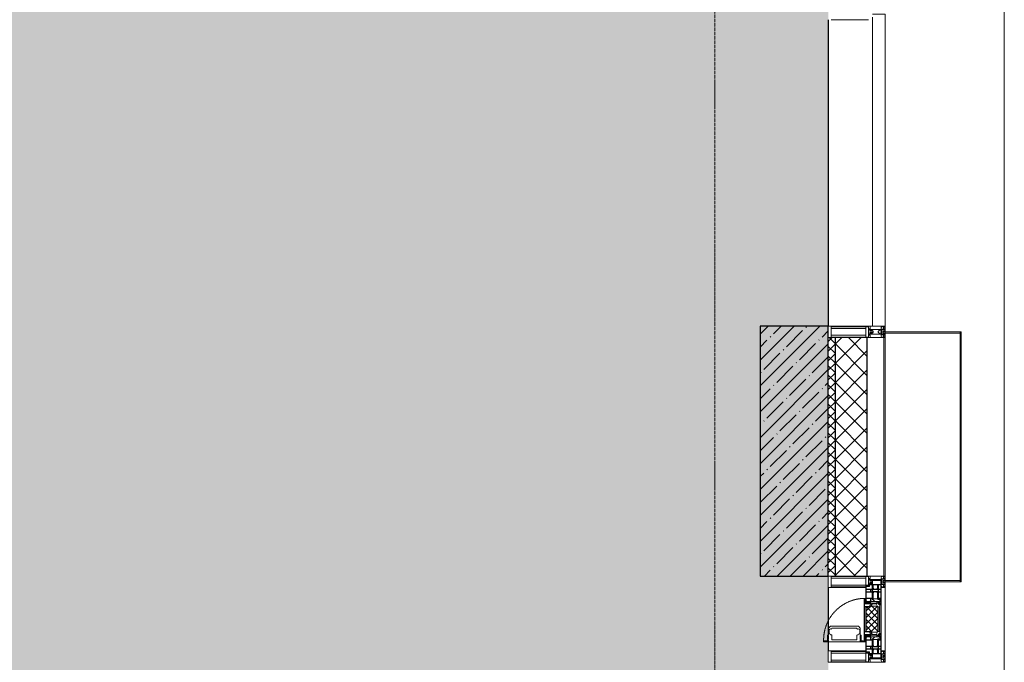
# Model space of a CAD drawing. Header units: millimetres. Extents: x -551130 to 178656, y -69521 to 202936.
# Tile 276 of 402: x -158363 to -154028, y 159139 to 161969. Entities that reach past the tile are written whole.
import ezdxf

# ---------------------------------------------------------------- set-up
doc = ezdxf.new("R2010")
doc.units = ezdxf.units.MM
doc.linetypes.add('-D1-02х01', pattern=[3, 2, -1])
doc.linetypes.add('-D1d1-15x02', pattern=[19, 15, -2, 0, -2])
for name, color, linetype, lineweight in [('_0', 7, 'Continuous', 13), ('A-COLS', 7, 'Continuous', 5), ('A-DETL-GENF', 7, 'Continuous', 5), ('A-GLAZ', 7, 'Continuous', 5), ('A-GLAZ-CURT', 8, 'Continuous', 5), ('A-GLAZ-CWMG', 8, 'Continuous', 5), ('A-WALL', 7, 'Continuous', 5), ('A-WALL-FNSH', 8, 'Continuous', 5), ('I-WALL', 7, 'Continuous', 5), ('S-COLS', 7, 'Continuous', 5), ('S-GRID', 7, 'Continuous', 5), ('Ограждение', 7, 'Continuous', 5), ('Поручни', 7, 'Continuous', 5)]:
    doc.layers.add(name, color=color, linetype=linetype, lineweight=lineweight)

# ---------------------------------------------------------------- blocks, each defined once
blk = doc.blocks.new('A_PAN_Створка - 383мм-3538124-50_AS_M_L17')
at = {"layer": 'A-GLAZ-CURT'}
h = blk.add_hatch(dxfattribs=at)
h.set_pattern_fill('FP_5', color=256, style=0, pattern_type=2)
h.set_pattern_definition([(135, (1110, -37700), (-14.142136, -14.142136), []), (225, (1110, -37700), (14.142136, -14.142136), [])])
h.paths.add_polyline_path([(57.2, -60.8), (57.2, -36.4), (54.9, -34.1), (54.5, -31.8), (-54.5, -31.8), (-54.9, -34.1), (-57.2, -36.4), (-57.2, -60.8), (-54.6, -63.4), (-53.6, -82.7), (54.6, -81.8), (54.6, -63.4)])
at = {"layer": 'A-DETL-GENF'}
for p, q in [((-70, -32.1), (-61.4, -23.5)), ((-70, -62.5), (-70, -32.1)), ((-67.8, -38.3), (-65.7, -37.4)), ((-67.8, -55.7), (-67.8, -38.3)), ((-65.7, -37.4), (-60.8, -34.7)), ((61.4, -23.5), (-61.4, -23.5)), ((-60.8, -34.7), (-57.3, -35.9)), ((-55.2, -33.8), (-57.3, -35.9)), ((-54.9, -34.1), (-57.2, -36.4)), ((-57.2, -36.4), (-57.2, -60.8)), ((-55.2, -33.8), (-54.8, -31.5)), ((-54.9, -25.8), (-53.9, -24.8)), ((-54.9, -29.5), (-54.9, -25.8)), ((-53.9, -30.5), (-54.9, -29.5)), ((-54.5, -31.8), (-54.9, -34.1)), ((0, -31.5), (-54.8, -31.5)), ((54.5, -31.8), (-54.5, -31.8)), ((-53.9, -24.8), (53.9, -24.8)), ((53.9, -30.5), (-53.9, -30.5)), ((0, -31.5), (54.8, -31.5)), ((54.9, -25.8), (53.9, -24.8)), ((53.9, -30.5), (54.9, -29.5)), ((54.9, -34.1), (54.5, -31.8)), ((55.2, -33.8), (54.8, -31.5)), ((54.9, -29.5), (54.9, -25.8)), ((57.2, -36.4), (54.9, -34.1)), ((55.2, -33.8), (57.3, -35.9)), ((57.2, -60.8), (57.2, -36.4)), ((60.8, -34.7), (57.3, -35.9)), ((65.7, -37.4), (60.8, -34.7)), ((70, -32.1), (61.4, -23.5)), ((67.8, -38.3), (65.7, -37.4)), ((67.8, -55.7), (67.8, -38.3)), ((70, -62.5), (70, -32.1)), ((-73.9, -62.5), (-70, -62.5)), ((-73.9, -87.5), (-73.9, -62.5)), ((-69.4, -66.5), (-73.9, -66.5)), ((-73.9, -81.5), (-69.4, -81.5)), ((-69.4, -85.5), (-73.9, -85.5)), ((-69.4, -81.5), (-69.4, -66.5)), ((-69.4, -90.3), (-69.4, -85.5)), ((-61.7, -62.5), (-67.9, -62.5)), ((-67.9, -62.5), (-67.9, -89.3)), ((-66, -56.5), (-67.8, -55.7)), ((-66, -56.5), (-62, -59.1)), ((-62, -59.1), (-60.7, -61)), ((-61.7, -64.9), (-61.7, -62.5)), ((-60.1, -67.7), (-61.7, -64.9)), ((-60.7, -61), (-57.4, -61)), ((-56.4, -67.7), (-60.1, -67.7)), ((-57.4, -61), (-54.9, -63.5)), ((-57.2, -60.8), (-54.6, -63.4)), ((-56.4, -89.4), (-56.4, -67.7)), ((-54.9, -63.5), (-54.9, -81.9)), ((-54.9, -81.9), (-53.8, -83)), ((-54.9, -85.6), (-53.9, -84.6)), ((-54.9, -89.3), (-54.9, -85.6)), ((-54.6, -63.4), (-54.6, -81.8)), ((-54.6, -81.8), (-53.6, -82.7)), ((-53.9, -84.6), (53.9, -84.6)), ((53.8, -83), (-53.8, -83)), ((-53.6, -82.7), (53.6, -82.7)), ((53.6, -82.7), (54.6, -81.8)), ((54.9, -81.9), (53.8, -83)), ((54.9, -85.6), (53.9, -84.6)), ((54.6, -63.4), (57.2, -60.8)), ((54.6, -81.8), (54.6, -63.4)), ((57.4, -61), (54.9, -63.5)), ((54.9, -63.5), (54.9, -81.9)), ((54.9, -89.3), (54.9, -85.6)), ((56.4, -67.7), (60.1, -67.7)), ((56.4, -89.4), (56.4, -67.7)), ((60.7, -61), (57.4, -61)), ((60.1, -67.7), (61.7, -64.9)), ((62, -59.1), (60.7, -61)), ((61.7, -62.5), (67.9, -62.5)), ((61.7, -64.9), (61.7, -62.5)), ((66, -56.5), (62, -59.1)), ((66, -56.5), (67.8, -55.7)), ((67.9, -62.5), (67.9, -89.3)), ((69.4, -66.5), (73.9, -66.5)), ((69.4, -81.5), (69.4, -66.5)), ((73.9, -81.5), (69.4, -81.5)), ((69.4, -85.5), (73.9, -85.5)), ((69.4, -90.3), (69.4, -85.5)), ((73.9, -62.5), (70, -62.5)), ((73.9, -87.5), (73.9, -62.5)), ((-91.5, -87.5), (-73.9, -87.5)), ((-91.5, -92), (-91.5, -87.5)), ((-91.5, -92), (91.5, -92)), ((-83.4, -90.3), (-83.4, -87.5)), ((-83.4, -90.3), (-69.4, -90.3)), ((-67.9, -89.3), (-66.9, -90.3)), ((-66.9, -90.3), (-57.4, -90.3)), ((-57.4, -90.3), (-56.4, -89.4)), ((-53.9, -90.3), (-54.9, -89.3)), ((53.9, -90.3), (-53.9, -90.3)), ((53.9, -90.3), (54.9, -89.3)), ((57.4, -90.3), (56.4, -89.4)), ((66.9, -90.3), (57.4, -90.3)), ((67.9, -89.3), (66.9, -90.3)), ((83.4, -90.3), (69.4, -90.3)), ((91.5, -87.5), (73.9, -87.5)), ((83.4, -90.3), (83.4, -87.5)), ((91.5, -92), (91.5, -87.5))]:
    blk.add_line(p, q, dxfattribs=at)
at = {"layer": 'A-DETL-GENF', "color": 9, "true_color": 0xc8c8c8}
for p, q in [((39.7, -109), (31.1, -117.6)), ((31.1, -117.6), (31.1, -240.4)), ((41.4, -123.8), (39.1, -124.2)), ((39.1, -179), (39.1, -124.2)), ((70.1, -109), (39.7, -109)), ((41.4, -123.8), (43.5, -121.7)), ((45, -113.3), (42.3, -118.2)), ((42.3, -118.2), (43.5, -121.7)), ((45.9, -111.2), (45, -113.3)), ((63.3, -111.2), (45.9, -111.2)), ((64.1, -113), (63.3, -111.2)), ((64.1, -113), (66.7, -117)), ((66.7, -117), (68.6, -118.3)), ((68.6, -118.3), (68.6, -121.6)), ((68.6, -121.6), (71.1, -124.1)), ((70.1, -105.1), (70.1, -109)), ((95.1, -105.1), (70.1, -105.1)), ((71.1, -124.1), (89.5, -124.1)), ((74.1, -109.6), (74.1, -105.1)), ((89.1, -109.6), (74.1, -109.6)), ((89.1, -105.1), (89.1, -109.6)), ((89.5, -124.1), (90.6, -125.2)), ((90.6, -125.2), (90.6, -232.8)), ((93.1, -109.6), (93.1, -105.1)), ((97.9, -109.6), (93.1, -109.6)), ((95.1, -87.5), (95.1, -105.1)), ((99.6, -87.5), (95.1, -87.5)), ((97.9, -95.6), (95.1, -95.6)), ((97.9, -95.6), (97.9, -109.6)), ((99.6, -270.5), (99.6, -87.5)), ((39.1, -179), (39.1, -233.8)), ((39.7, -249), (31.1, -240.4)), ((41.4, -234.2), (39.1, -233.8)), ((70.1, -249), (39.7, -249)), ((41.4, -234.2), (43.5, -236.3)), ((42.3, -239.8), (43.5, -236.3)), ((45, -244.7), (42.3, -239.8)), ((45.9, -246.8), (45, -244.7)), ((63.3, -246.8), (45.9, -246.8)), ((64.1, -245), (63.3, -246.8)), ((64.1, -245), (66.7, -241)), ((66.7, -241), (68.6, -239.7)), ((68.6, -236.4), (71.1, -233.9)), ((68.6, -239.7), (68.6, -236.4)), ((70.1, -252.9), (70.1, -249)), ((95.1, -252.9), (70.1, -252.9)), ((71.1, -233.9), (89.5, -233.9)), ((74.1, -248.4), (74.1, -252.9)), ((89.1, -248.4), (74.1, -248.4)), ((89.1, -252.9), (89.1, -248.4)), ((89.5, -233.9), (90.6, -232.8)), ((93.1, -248.4), (93.1, -252.9)), ((97.9, -248.4), (93.1, -248.4)), ((95.1, -270.5), (95.1, -252.9)), ((97.9, -262.4), (97.9, -248.4)), ((97.9, -262.4), (95.1, -262.4)), ((99.6, -270.5), (95.1, -270.5))]:
    blk.add_line(p, q, dxfattribs=at)
at = {"layer": 'A-GLAZ'}
for p, q in [((-67.9, -17), (-171, -17)), ((-171, -17), (-171, -57)), ((-171, -18.5), (-153.5, -18.5)), ((-153.5, -18.5), (-152, -20)), ((-152, -20), (-152, -73.5)), ((-150.5, -17), (-150.5, -29.4)), ((-132.4, -18.6), (-150.5, -18.6)), ((-150.5, -29.4), (-132.4, -29.4)), ((-150.5, -33.6), (-150.5, -68)), ((-136.3, -33.6), (-150.5, -33.6)), ((-137.2, -31), (-135.8, -35)), ((-132.5, -31), (-137.2, -31)), ((-132.1, -36.8), (-135.8, -35)), ((-132.5, -31.9), (-133.4, -33.7)), ((-133.4, -33.7), (-130.1, -35.3)), ((-132.5, -31.9), (-132.5, -31)), ((-132.4, -29.4), (-132.4, -18.6)), ((-132.1, -49), (-132.1, -36.8)), ((-131, -18.2), (-131, -29.5)), ((-120.8, -18.2), (-131, -18.2)), ((-131, -29.5), (-120.8, -29.5)), ((-131, -30.9), (-131, -33)), ((-120.8, -30.9), (-131, -30.9)), ((-129.4, -34.6), (-131, -33)), ((-130.1, -35.3), (-129.4, -34.6)), ((-130.1, -35.3), (-130.1, -50.4)), ((-122.4, -34.6), (-120.8, -33)), ((-121.7, -35.3), (-122.4, -34.6)), ((-118.4, -33.7), (-121.7, -35.3)), ((-121.7, -35.3), (-121.7, -50.4)), ((-120.8, -18.2), (-120.8, -29.5)), ((-120.8, -30.9), (-120.8, -33)), ((-119.7, -36.8), (-115.9, -35)), ((-119.7, -49), (-119.7, -36.8)), ((-119.3, -18.6), (-92.5, -18.6)), ((-119.3, -29.4), (-119.3, -18.6)), ((-92.5, -29.4), (-119.3, -29.4)), ((-119.3, -31), (-114.6, -31)), ((-119.3, -31.9), (-119.3, -31)), ((-119.3, -31.9), (-118.4, -33.7)), ((-114.6, -31), (-115.9, -35)), ((-94.1, -33.5), (-115.4, -33.5)), ((-89.9, -35.1), (-94.1, -33.5)), ((-92.5, -18.6), (-92.5, -29.4)), ((-90.8, -18.5), (-90.8, -29.4)), ((-87.3, -18.5), (-90.8, -18.5)), ((-90.8, -29.4), (-85.9, -29.4)), ((-89.9, -32.5), (-89.9, -35.1)), ((-85.9, -32.5), (-89.9, -32.5)), ((-89.9, -35.1), (-89.9, -50.9)), ((-87.3, -20.4), (-87.3, -18.5)), ((-87.3, -20.4), (-87.3, -21.9)), ((-84.8, -20.4), (-87.3, -20.4)), ((-87.3, -21.9), (-85.9, -21.9)), ((-85.9, -18.2), (-85.9, -20.4)), ((-75.9, -18.2), (-85.9, -18.2)), ((-85.9, -21.9), (-85.9, -29.4)), ((-85.9, -29.4), (-85.9, -32.5)), ((-83.4, -20.4), (-84.8, -20.4)), ((-70, -33.8), (-83.4, -20.4)), ((-78, -84), (-78, -23.5)), ((-78, -23.5), (-67.9, -23.5)), ((-78, -36.8), (-70, -36.8)), ((-78, -45.6), (-78, -36.8)), ((-75.9, -21.5), (-75.9, -18.2)), ((-75.9, -21.5), (-75.9, -23.5)), ((-74.9, -21.5), (-75.9, -21.5)), ((-75.9, -23.5), (-73, -23.5)), ((-74.9, -17.9), (-74.9, -21.5)), ((-68.9, -17.9), (-74.9, -17.9)), ((-67.2, -29.3), (-73, -23.5)), ((-61.4, -23.5), (-70, -32.1)), ((-70, -32.1), (-70, -62.5)), ((-70, -36.8), (-70, -33.8)), ((-68.9, -21.5), (-68.9, -17.9)), ((-67.9, -21.5), (-68.9, -21.5)), ((67.9, -17), (-67.9, -17)), ((-61.4, -23.5), (-67.9, -17)), ((-67.9, -17), (-67.9, -23.5)), ((-67.9, -17), (67.9, -17)), ((-67.9, -21.5), (-67.9, -23.5)), ((-67.9, -23.5), (-64.6, -26.8)), ((-67.9, -23.5), (-64.6, -26.8)), ((-64.6, -26.8), (-67.2, -29.3)), ((-64.6, -26.8), (-61.4, -23.5)), ((61.4, -23.5), (-61.4, -23.5)), ((67.9, -17), (61.4, -23.5)), ((70, -32.1), (61.4, -23.5)), ((61.4, -23.5), (64.6, -26.8)), ((67.9, -23.5), (64.6, -26.8)), ((64.6, -26.8), (67.9, -23.5)), ((64.6, -26.8), (67.2, -29.3)), ((67.2, -29.3), (73, -23.5)), ((67.9, -23.5), (67.9, -17)), ((171, -17), (67.9, -17)), ((67.9, -21.5), (67.9, -23.5)), ((67.9, -21.5), (68.9, -21.5)), ((67.9, -23.5), (78, -23.5)), ((68.9, -17.9), (74.9, -17.9)), ((68.9, -21.5), (68.9, -17.9)), ((70, -33.8), (83.4, -20.4)), ((70, -62.5), (70, -32.1)), ((70, -36.8), (70, -33.8)), ((78, -36.8), (70, -36.8)), ((75.9, -23.5), (73, -23.5)), ((74.9, -17.9), (74.9, -21.5)), ((74.9, -21.5), (75.9, -21.5)), ((75.9, -18.2), (85.9, -18.2)), ((75.9, -21.5), (75.9, -18.2)), ((75.9, -21.5), (75.9, -23.5)), ((78, -23.5), (78, -84)), ((78, -45.6), (78, -36.8)), ((83.4, -20.4), (84.8, -20.4)), ((84.8, -20.4), (87.3, -20.4)), ((85.9, -18.2), (85.9, -20.4)), ((85.9, -21.9), (85.9, -29.4)), ((87.3, -21.9), (85.9, -21.9)), ((85.9, -29.4), (85.9, -32.5)), ((90.8, -29.4), (85.9, -29.4)), ((85.9, -32.5), (89.9, -32.5)), ((87.3, -18.5), (90.8, -18.5)), ((87.3, -20.4), (87.3, -18.5)), ((87.3, -20.4), (87.3, -21.9)), ((89.9, -32.5), (89.9, -35.1)), ((89.9, -35.1), (94.1, -33.5)), ((89.9, -35.1), (89.9, -50.9)), ((90.8, -18.5), (90.8, -29.4)), ((92.5, -18.6), (92.5, -29.4)), ((119.3, -18.6), (92.5, -18.6)), ((92.5, -29.4), (119.3, -29.4)), ((94.1, -33.5), (115.4, -33.5)), ((114.6, -31), (115.9, -35)), ((119.3, -31), (114.6, -31)), ((119.7, -36.8), (115.9, -35)), ((119.3, -31.9), (118.4, -33.7)), ((118.4, -33.7), (121.7, -35.3)), ((119.3, -29.4), (119.3, -18.6)), ((119.3, -31.9), (119.3, -31)), ((119.7, -49), (119.7, -36.8)), ((120.8, -18.2), (120.8, -29.5)), ((120.8, -18.2), (131, -18.2)), ((131, -29.5), (120.8, -29.5)), ((120.8, -30.9), (120.8, -33)), ((120.8, -30.9), (131, -30.9)), ((122.4, -34.6), (120.8, -33)), ((121.7, -35.3), (122.4, -34.6)), ((121.7, -35.3), (121.7, -50.4)), ((129.4, -34.6), (131, -33)), ((130.1, -35.3), (129.4, -34.6)), ((133.4, -33.7), (130.1, -35.3)), ((130.1, -35.3), (130.1, -50.4)), ((131, -18.2), (131, -29.5)), ((131, -30.9), (131, -33)), ((132.1, -36.8), (135.8, -35)), ((132.1, -49), (132.1, -36.8)), ((132.4, -18.6), (150.5, -18.6)), ((132.4, -29.4), (132.4, -18.6)), ((150.5, -29.4), (132.4, -29.4)), ((132.5, -31), (137.2, -31)), ((132.5, -31.9), (132.5, -31)), ((132.5, -31.9), (133.4, -33.7)), ((137.2, -31), (135.8, -35)), ((136.3, -33.6), (150.5, -33.6)), ((150.5, -17), (150.5, -29.4)), ((150.5, -33.6), (150.5, -68)), ((153.5, -18.5), (152, -20)), ((152, -20), (152, -73.5)), ((171, -18.5), (153.5, -18.5)), ((171, -57), (171, -17)), ((-171, -55.5), (-152, -55.5)), ((-171, -57), (-156, -57)), ((-153, -60), (-153, -73.5)), ((-153, -73.5), (-150, -73.5)), ((-136.4, -52.4), (-150.5, -52.4)), ((-150.5, -56.6), (-132.4, -56.6)), ((-150.5, -68), (-143.5, -68)), ((-150.5, -69.5), (-150.5, -73.5)), ((-145, -69.5), (-150.5, -69.5)), ((-150, -73.5), (-150, -84)), ((-150, -84), (-78, -84)), ((-148.5, -81), (-148.5, -82.5)), ((-143.5, -81), (-148.5, -81)), ((-148.5, -82.5), (-132.4, -82.5)), ((-145, -69.5), (-145, -79.5)), ((-143.5, -68), (-143.5, -81)), ((-137.2, -54.8), (-135.8, -50.8)), ((-132.5, -54.8), (-137.2, -54.8)), ((-132.1, -49), (-135.8, -50.8)), ((-133.4, -52), (-130.1, -50.4)), ((-132.5, -53.8), (-133.4, -52)), ((-132.5, -53.8), (-132.5, -54.8)), ((-132.4, -56.6), (-132.4, -82.5)), ((-129.4, -51.1), (-131, -52.7)), ((-131, -55.1), (-131, -52.7)), ((-120.8, -55.1), (-131, -55.1)), ((-131, -56.5), (-131, -62.6)), ((-131, -56.5), (-120.8, -56.5)), ((-120.8, -62.6), (-131, -62.6)), ((-131, -64.6), (-120.8, -64.6)), ((-131, -82.5), (-131, -64.6)), ((-131, -82.5), (-120.8, -82.5)), ((-130.1, -50.4), (-129.4, -51.1)), ((-121.7, -50.4), (-122.4, -51.1)), ((-122.4, -51.1), (-120.8, -52.7)), ((-118.4, -52), (-121.7, -50.4)), ((-120.8, -55.1), (-120.8, -52.7)), ((-120.8, -56.5), (-120.8, -62.6)), ((-120.8, -82.5), (-120.8, -64.6)), ((-119.7, -49), (-115.9, -50.8)), ((-119.3, -53.8), (-118.4, -52)), ((-119.3, -53.8), (-119.3, -54.8)), ((-119.3, -54.8), (-114.6, -54.8)), ((-119.3, -56.6), (-119.3, -82.5)), ((-92.5, -56.6), (-119.3, -56.6)), ((-119.3, -82.5), (-92.5, -82.5)), ((-114.6, -54.8), (-115.9, -50.8)), ((-94.1, -52.5), (-115.3, -52.5)), ((-89.9, -50.9), (-94.1, -52.5)), ((-92.5, -56.6), (-92.5, -82.5)), ((-90.8, -56.6), (-85.9, -56.6)), ((-90.8, -62.7), (-90.8, -56.6)), ((-80.4, -62.7), (-90.8, -62.7)), ((-90.8, -64.6), (-90.8, -82.5)), ((-80.1, -64.6), (-90.8, -64.6)), ((-90.8, -82.5), (-79.5, -82.5)), ((-89.9, -52.2), (-89.9, -50.9)), ((-89.9, -52.2), (-88.6, -53.5)), ((-85.9, -53.5), (-88.6, -53.5)), ((-85.9, -53.5), (-78, -45.6)), ((-85.9, -56.6), (-85.9, -53.5)), ((-78, -84), (-85, -84)), ((-85, -84), (-85, -87.5)), ((-80.4, -61.1), (-80.4, -62.7)), ((-78, -61.1), (-80.4, -61.1)), ((-80.1, -66.1), (-80.1, -64.6)), ((-78, -66.1), (-80.1, -66.1)), ((-79.5, -80.6), (-78, -80.6)), ((-79.5, -82.5), (-79.5, -80.6)), ((-78, -66.1), (-78, -61.1)), ((-78, -87.5), (-78, -84)), ((-78, -84), (-73.9, -84)), ((-70, -62.5), (-73.9, -62.5)), ((-73.9, -62.5), (-73.9, -87.5)), ((73.9, -62.5), (70, -62.5)), ((73.9, -87.5), (73.9, -62.5)), ((73.9, -84), (78, -84)), ((85.9, -53.5), (78, -45.6)), ((78, -61.1), (80.4, -61.1)), ((78, -66.1), (78, -61.1)), ((78, -66.1), (80.1, -66.1)), ((79.5, -80.6), (78, -80.6)), ((78, -87.5), (78, -84)), ((78, -84), (85, -84)), ((78, -84), (150, -84)), ((79.5, -82.5), (79.5, -80.6)), ((90.8, -82.5), (79.5, -82.5)), ((80.1, -64.6), (90.8, -64.6)), ((80.1, -66.1), (80.1, -64.6)), ((80.4, -61.1), (80.4, -62.7)), ((80.4, -62.7), (90.8, -62.7)), ((85, -84), (85, -87.5)), ((85.9, -53.5), (88.6, -53.5)), ((85.9, -56.6), (85.9, -53.5)), ((90.8, -56.6), (85.9, -56.6)), ((89.9, -52.2), (88.6, -53.5)), ((89.9, -50.9), (94.1, -52.5)), ((89.9, -52.2), (89.9, -50.9)), ((90.8, -62.7), (90.8, -56.6)), ((90.8, -64.6), (90.8, -82.5)), ((92.5, -56.6), (119.3, -56.6)), ((92.5, -56.6), (92.5, -82.5)), ((119.3, -82.5), (92.5, -82.5)), ((94.1, -52.5), (115.3, -52.5)), ((114.6, -54.8), (115.9, -50.8)), ((119.3, -54.8), (114.6, -54.8)), ((119.7, -49), (115.9, -50.8)), ((118.4, -52), (121.7, -50.4)), ((119.3, -53.8), (118.4, -52)), ((119.3, -53.8), (119.3, -54.8)), ((119.3, -56.6), (119.3, -82.5)), ((122.4, -51.1), (120.8, -52.7)), ((120.8, -55.1), (120.8, -52.7)), ((120.8, -55.1), (131, -55.1)), ((120.8, -56.5), (120.8, -62.6)), ((131, -56.5), (120.8, -56.5)), ((120.8, -62.6), (131, -62.6)), ((120.8, -82.5), (120.8, -64.6)), ((131, -64.6), (120.8, -64.6)), ((131, -82.5), (120.8, -82.5)), ((121.7, -50.4), (122.4, -51.1)), ((130.1, -50.4), (129.4, -51.1)), ((129.4, -51.1), (131, -52.7)), ((133.4, -52), (130.1, -50.4)), ((131, -55.1), (131, -52.7)), ((131, -56.5), (131, -62.6)), ((131, -82.5), (131, -64.6)), ((132.1, -49), (135.8, -50.8)), ((150.5, -56.6), (132.4, -56.6)), ((132.4, -56.6), (132.4, -82.5)), ((148.5, -82.5), (132.4, -82.5)), ((132.5, -53.8), (133.4, -52)), ((132.5, -53.8), (132.5, -54.8)), ((132.5, -54.8), (137.2, -54.8)), ((137.2, -54.8), (135.8, -50.8)), ((136.4, -52.4), (150.5, -52.4)), ((143.5, -68), (143.5, -81)), ((150.5, -68), (143.5, -68)), ((143.5, -81), (148.5, -81)), ((145, -69.5), (150.5, -69.5)), ((145, -69.5), (145, -79.5)), ((148.5, -81), (148.5, -82.5)), ((150, -84), (150, -73.5)), ((150, -73.5), (153, -73.5)), ((150.5, -69.5), (150.5, -73.5)), ((171, -55.5), (152, -55.5)), ((153, -73.5), (153, -60)), ((156, -57), (171, -57)), ((-73.9, -87.5), (-91.5, -87.5)), ((-91.5, -87.5), (-91.5, -92)), ((-91.5, -92), (91.5, -92)), ((-85, -87.5), (-78, -87.5)), ((91.5, -87.5), (73.9, -87.5)), ((85, -87.5), (78, -87.5)), ((91.5, -92), (91.5, -87.5))]:
    blk.add_line(p, q, dxfattribs=at)
for centre, start, end in [((-156, -60), 0, 90), ((156, -60), 90, 180)]:
    blk.add_arc(centre, 3, start, end, dxfattribs=at)
at = {"layer": 'A-GLAZ', "linetype": '-D1-02х01'}
blk.add_arc((91.4, -87.5), 183, 181.4091, 271.1445, dxfattribs=at)
blk = doc.blocks.new('Rectangular Mullion - R_StandardFrame_50Wx250H-3323618-50_AS_M_L17')
at = {"layer": 'A-GLAZ-CWMG'}
for p, q in [((37450, 1250), (37450, 1039.9)), ((37700, 1250), (37700, 970)), ((37450, 1010.4), (37450, 970))]:
    blk.add_line(p, q, dxfattribs=at)
blk = doc.blocks.new('Rectangular Mullion - 50Wx250H-V1-50_AS_M_L17')
at = {"layer": 'A-DETL-GENF'}
for p, q in [((-25, 84), (-25, 250)), ((-25, 250), (0, 250)), ((-23, 237.3), (0, 237.3)), ((-23, 237.3), (-23, 84)), ((-14.9, 84), (-14.9, 237.3)), ((25, 250), (0, 250)), ((23, 237.3), (0, 237.3)), ((14.9, 84), (14.9, 237.3)), ((23, 237.3), (23, 73.6)), ((25, 65.2), (25, 250)), ((0, 84), (-15, 84)), ((-0.5, 73.6), (-15, 73.6)), ((-10, 71.3), (-12, 71.3)), ((-10, 57.4), (-10, 71.3)), ((-7, 65.2), (-5.9, 67.3)), ((-7, 65.2), (-7, 57)), ((-4.1, 67.3), (-5.9, 67.3)), ((-4.1, 67.3), (-2.9, 65.1)), ((-2.9, 65.1), (-2.9, 57)), ((0, 84), (23, 84)), ((0.5, 73.6), (23, 73.6)), ((4.1, 67.3), (2.9, 65.1)), ((2.9, 65.1), (2.9, 57)), ((4.1, 67.3), (5.9, 67.3)), ((7, 65.2), (5.9, 67.3)), ((7, 65.2), (7, 54.7)), ((8.7, 53), (7, 54.7)), ((8.7, 53), (10, 53)), ((10, 71.3), (14, 71.3)), ((10, 53), (10, 71.3)), ((10, 53), (10, 17)), ((14, 71.3), (14, 65.2)), ((14, 65.2), (25, 65.2)), ((-23.8, 14.6), (-25, 14.2)), ((-25, 0), (-25, 14.2)), ((-23.8, 17), (-23.8, 14.6)), ((-22.5, 10.6), (-23.8, 14.6)), ((-22.5, 10.6), (-23.7, 9.9)), ((-23.7, 1.3), (-23.7, 9.9)), ((-23.7, 1.3), (-11.8, 1.3)), ((-23.2, 10.2), (-22.5, 8)), ((-22.5, 8), (-22.5, 4.5)), ((-21.3, 4.5), (-22.5, 4.5)), ((-22.3, 17), (-22.3, 16)), ((-22.3, 16), (-21.3, 16)), ((-19.9, 17), (-21.3, 16)), ((-21.3, 4.5), (-21.3, 6.5)), ((-21.3, 6.5), (-14.2, 6.5)), ((-7.4, 16.6), (-18.4, 16.6)), ((-14.2, 6.5), (-14.2, 4.5)), ((-13.2, 4.5), (-14.2, 4.5)), ((-13.2, 4.5), (-12.2, 7.2)), ((-12.7, 7.6), (-11.3, 11.4)), ((-12.7, 7.6), (-11.8, 6.9)), ((-12.2, 9), (-12.2, 14.8)), ((-12.2, 14.8), (0, 14.8)), ((-11.8, 1.3), (-11.8, 6.9)), ((-10.5, 11.2), (-11.3, 11.4)), ((-10.5, 1.5), (-10.5, 11.2)), ((-4.8, 1.5), (-10.5, 1.5)), ((0, 8), (-4.8, 8)), ((-4.8, 1.5), (-4.8, 8)), ((-2.6, 16.8), (0, 16.8)), ((2.6, 16.8), (0, 16.8)), ((0, 14.8), (0, 16.8)), ((0, 14.8), (0, 16.8)), ((12.2, 14.8), (0, 14.8)), ((0, 0), (0, 8)), ((0, 8), (4.8, 8)), ((0, 0), (0, 8)), ((4.8, 1.5), (4.8, 8)), ((4.8, 1.5), (10.5, 1.5)), ((8.5, 23), (6, 25.5)), ((6, 18), (7.4, 18)), ((7.4, 18), (7.4, 16.6)), ((7.4, 16.6), (18.4, 16.6)), ((7.5, 18.5), (8.5, 18.5)), ((7.5, 17), (7.5, 18.5)), ((10, 17), (7.5, 17)), ((8.5, 18.5), (8.5, 23)), ((10.5, 11.2), (11.3, 11.4)), ((10.5, 1.5), (10.5, 11.2)), ((12.7, 7.6), (11.3, 11.4)), ((12.7, 7.6), (11.8, 6.9)), ((11.8, 1.3), (11.8, 6.9)), ((23.7, 1.3), (11.8, 1.3)), ((12.2, 9), (12.2, 14.8)), ((13.2, 4.5), (12.2, 7.2)), ((13.2, 4.5), (14.2, 4.5)), ((21.3, 6.5), (14.2, 6.5)), ((14.2, 6.5), (14.2, 4.5)), ((18.4, 16.6), (19, 17.6)), ((19, 17.6), (21.3, 16)), ((22.3, 16), (21.3, 16)), ((21.3, 4.5), (21.3, 6.5)), ((21.3, 4.5), (22.5, 4.5)), ((22.3, 17), (22.3, 16)), ((22.3, 17), (23.8, 17)), ((22.5, 10.6), (23.8, 14.6)), ((22.5, 10.6), (23.7, 9.9)), ((23.2, 10.2), (22.5, 8)), ((22.5, 8), (22.5, 4.5)), ((23.7, 1.3), (23.7, 9.9)), ((23.8, 17), (23.8, 14.6)), ((23.8, 14.6), (25, 14.2)), ((25, 0), (25, 14.2)), ((-25, 0), (0, 0)), ((25, 0), (0, 0))]:
    blk.add_line(p, q, dxfattribs=at)
for centre, start, end in [((-0.5, 73.1), 360, 90), ((0.5, 73.1), 90, 180)]:
    blk.add_arc(centre, 0.5, start, end, dxfattribs=at)
blk = doc.blocks.new('Rectangular Mullion - R_StandardFrame_50Wx250H-3538113-50_AS_M_L17')
at = {"layer": 'A-GLAZ-CWMG', "lineweight": 9}
for p, q in [((-25, 84), (-25, 250)), ((-25, 250), (25, 250)), ((25, 250), (25, 0)), ((-25, 0), (-25, 17)), ((25, 0), (-25, 0))]:
    blk.add_line(p, q, dxfattribs=at)
blk = doc.blocks.new('System Panel - A_PAN_Glass-3047941-50_AS_M_L17')
at = {"layer": 'A-GLAZ-CURT'}
for p, q in [((687.5, 0), (-687.5, 0)), ((-687.5, 0), (-687.5, -55)), ((687.5, -55), (687.5, 0)), ((-673.5, -55), (687.5, -55))]:
    blk.add_line(p, q, dxfattribs=at)
blk = doc.blocks.new('Rectangular Mullion - R_StandardFrame_50Wx250H-3047938-50_AS_M_L17')
at = {"layer": 'A-GLAZ-CWMG'}
blk.add_line((37450, 2400), (37450, 3750), dxfattribs=at)
blk = doc.blocks.new('Rectangular Mullion - R_InvisibleFrame_50Wx250H-3047900-50_AS_M_L17')
at = {"layer": 'A-GLAZ-CWMG', "lineweight": 9}
for p, q in [((-25, 73.6), (-25, 237.3)), ((25, 237.3), (25, 73.6))]:
    blk.add_line(p, q, dxfattribs=at)
blk = doc.blocks.new('Rectangular Mullion - 50Wx250H-2623690-50_AS_M_L17')
at = {"layer": 'A-DETL-GENF'}
for p, q in [((-25, 65.2), (-25, 250)), ((-25, 250), (0, 250)), ((-23, 237.3), (0, 237.3)), ((-23, 237.3), (-23, 73.6)), ((-14.9, 84), (-14.9, 237.3)), ((25, 250), (0, 250)), ((23, 237.3), (0, 237.3)), ((14.9, 84), (14.9, 237.3)), ((23, 237.3), (23, 73.6)), ((25, 65.2), (25, 250)), ((-14, 65.2), (-25, 65.2)), ((0, 84), (-23, 84)), ((-0.5, 73.6), (-23, 73.6)), ((-14, 71.3), (-14, 65.2)), ((-10, 71.3), (-14, 71.3)), ((-10, 53), (-10, 71.3)), ((-8.7, 53), (-10, 53)), ((-10, 53), (-10, 17)), ((-8.7, 53), (-7, 54.7)), ((-7, 65.2), (-5.9, 67.3)), ((-7, 65.2), (-7, 54.7)), ((-4.1, 67.3), (-5.9, 67.3)), ((-4.1, 67.3), (-2.9, 65.1)), ((-2.9, 65.1), (-2.9, 54.6)), ((-1.3, 53), (-2.9, 54.6)), ((0, 53), (-1.3, 53)), ((0, 84), (23, 84)), ((0, 53), (1.3, 53)), ((0.5, 73.6), (23, 73.6)), ((1.3, 53), (2.9, 54.6)), ((4.1, 67.3), (2.9, 65.1)), ((2.9, 65.1), (2.9, 54.6)), ((4.1, 67.3), (5.9, 67.3)), ((7, 65.2), (5.9, 67.3)), ((7, 65.2), (7, 54.7)), ((8.7, 53), (7, 54.7)), ((8.7, 53), (10, 53)), ((10, 71.3), (14, 71.3)), ((10, 53), (10, 71.3)), ((10, 53), (10, 17)), ((14, 71.3), (14, 65.2)), ((14, 65.2), (25, 65.2)), ((-23.8, 14.6), (-25, 14.2)), ((-25, 0), (-25, 14.2)), ((-22.3, 17), (-23.8, 17)), ((-23.8, 17), (-23.8, 14.6)), ((-22.5, 10.6), (-23.8, 14.6)), ((-22.5, 10.6), (-23.7, 9.9)), ((-23.7, 1.3), (-23.7, 9.9)), ((-23.7, 1.3), (-11.8, 1.3)), ((-23.2, 10.2), (-22.5, 8)), ((-22.5, 8), (-22.5, 4.5)), ((-21.3, 4.5), (-22.5, 4.5)), ((-22.3, 17), (-22.3, 16)), ((-22.3, 16), (-21.3, 16)), ((-19, 17.6), (-21.3, 16)), ((-21.3, 4.5), (-21.3, 6.5)), ((-21.3, 6.5), (-14.2, 6.5)), ((-18.4, 16.6), (-19, 17.6)), ((-7.4, 16.6), (-18.4, 16.6)), ((-14.2, 6.5), (-14.2, 4.5)), ((-13.2, 4.5), (-14.2, 4.5)), ((-13.2, 4.5), (-12.2, 7.2)), ((-12.7, 7.6), (-11.3, 11.4)), ((-12.7, 7.6), (-11.8, 6.9)), ((-12.2, 9), (-12.2, 14.8)), ((-12.2, 14.8), (0, 14.8)), ((-11.8, 1.3), (-11.8, 6.9)), ((-10.5, 11.2), (-11.3, 11.4)), ((-10.5, 1.5), (-10.5, 11.2)), ((-4.8, 1.5), (-10.5, 1.5)), ((-10, 17), (-7.5, 17)), ((-8.5, 23), (-1.5, 30)), ((-8.5, 18.5), (-8.5, 23)), ((-7.5, 18.5), (-8.5, 18.5)), ((-7.5, 17), (-7.5, 18.5)), ((-7.4, 18), (-7.4, 16.6)), ((-2.6, 18), (-7.4, 18)), ((0, 8), (-4.8, 8)), ((-4.8, 1.5), (-4.8, 8)), ((-2.6, 18), (-2.6, 16.8)), ((-2.6, 16.8), (0, 16.8)), ((-1.5, 30), (0, 30)), ((1.5, 30), (0, 30)), ((2.6, 16.8), (0, 16.8)), ((0, 14.8), (0, 16.8)), ((0, 14.8), (0, 16.8)), ((12.2, 14.8), (0, 14.8)), ((0, 0), (0, 8)), ((0, 8), (4.8, 8)), ((0, 0), (0, 8)), ((8.5, 23), (1.5, 30)), ((2.6, 18), (2.6, 16.8)), ((2.6, 18), (7.4, 18)), ((4.8, 1.5), (4.8, 8)), ((4.8, 1.5), (10.5, 1.5)), ((7.4, 18), (7.4, 16.6)), ((7.4, 16.6), (18.4, 16.6)), ((7.5, 18.5), (8.5, 18.5)), ((7.5, 17), (7.5, 18.5)), ((10, 17), (7.5, 17)), ((8.5, 18.5), (8.5, 23)), ((10.5, 11.2), (11.3, 11.4)), ((10.5, 1.5), (10.5, 11.2)), ((12.7, 7.6), (11.3, 11.4)), ((12.7, 7.6), (11.8, 6.9)), ((11.8, 1.3), (11.8, 6.9)), ((23.7, 1.3), (11.8, 1.3)), ((12.2, 9), (12.2, 14.8)), ((13.2, 4.5), (12.2, 7.2)), ((13.2, 4.5), (14.2, 4.5)), ((21.3, 6.5), (14.2, 6.5)), ((14.2, 6.5), (14.2, 4.5)), ((18.4, 16.6), (19, 17.6)), ((19, 17.6), (21.3, 16)), ((22.3, 16), (21.3, 16)), ((21.3, 4.5), (21.3, 6.5)), ((21.3, 4.5), (22.5, 4.5)), ((22.3, 17), (22.3, 16)), ((22.3, 17), (23.8, 17)), ((22.5, 10.6), (23.8, 14.6)), ((22.5, 10.6), (23.7, 9.9)), ((23.2, 10.2), (22.5, 8)), ((22.5, 8), (22.5, 4.5)), ((23.7, 1.3), (23.7, 9.9)), ((23.8, 17), (23.8, 14.6)), ((23.8, 14.6), (25, 14.2)), ((25, 0), (25, 14.2)), ((-25, 0), (0, 0)), ((25, 0), (0, 0))]:
    blk.add_line(p, q, dxfattribs=at)
for centre, start, end in [((-0.5, 73.1), 360, 90), ((0.5, 73.1), 90, 180)]:
    blk.add_arc(centre, 0.5, start, end, dxfattribs=at)
blk = doc.blocks.new('Rectangular Mullion - R_StandardFrame_50Wx250H-3004029-50_AS_M_L17')
at = {"layer": 'A-GLAZ-CWMG', "lineweight": 9}
for p, q in [((-50, 0), (-50, 250)), ((-50, 250), (0, 250)), ((0, 250), (0, 0)), ((0, 0), (-50, 0))]:
    blk.add_line(p, q, dxfattribs=at)
blk = doc.blocks.new('Ограждение - Ограждение-4621541-50_AS_M_L17')
at = {"layer": 'Поручни'}
blk.add_line((38275, -1325), (38275, 11350), dxfattribs=at)
blk = doc.blocks.new('Rectangular Mullion - 50Wx250H-V4-50_AS_M_L17')
at = {"layer": 'A-DETL-GENF'}
for p, q in [((-25, 65.2), (-25, 250)), ((-25, 250), (0, 250)), ((-23, 237.3), (0, 237.3)), ((-23, 237.3), (-23, 73.6)), ((-14.9, 84), (-14.9, 237.3)), ((25, 250), (0, 250)), ((23, 237.3), (0, 237.3)), ((14.9, 84), (14.9, 237.3)), ((23, 237.3), (23, 84)), ((25, 84), (25, 250)), ((-14, 65.2), (-25, 65.2)), ((0, 84), (-23, 84)), ((-0.5, 73.6), (-23, 73.6)), ((-14, 71.3), (-14, 65.2)), ((-10, 71.3), (-14, 71.3)), ((-10, 53), (-10, 71.3)), ((-8.7, 53), (-10, 53)), ((-10, 53), (-10, 17)), ((-8.7, 53), (-7, 54.7)), ((-7, 65.2), (-5.9, 67.3)), ((-7, 65.2), (-7, 54.7)), ((-4.1, 67.3), (-5.9, 67.3)), ((-4.1, 67.3), (-2.9, 65.1)), ((-2.9, 65.1), (-2.9, 57)), ((0, 84), (15, 84)), ((0.5, 73.6), (15, 73.6)), ((4.1, 67.3), (2.9, 65.1)), ((2.9, 65.1), (2.9, 57)), ((4.1, 67.3), (5.9, 67.3)), ((7, 65.2), (5.9, 67.3)), ((7, 65.2), (7, 57)), ((10, 71.3), (12, 71.3)), ((10, 57.4), (10, 71.3)), ((-23.8, 14.6), (-25, 14.2)), ((-25, 0), (-25, 14.2)), ((-22.3, 17), (-23.8, 17)), ((-23.8, 17), (-23.8, 14.6)), ((-22.5, 10.6), (-23.8, 14.6)), ((-22.5, 10.6), (-23.7, 9.9)), ((-23.7, 1.3), (-23.7, 9.9)), ((-23.7, 1.3), (-11.8, 1.3)), ((-23.2, 10.2), (-22.5, 8)), ((-22.5, 8), (-22.5, 4.5)), ((-21.3, 4.5), (-22.5, 4.5)), ((-22.3, 17), (-22.3, 16)), ((-22.3, 16), (-21.3, 16)), ((-19, 17.6), (-21.3, 16)), ((-21.3, 4.5), (-21.3, 6.5)), ((-21.3, 6.5), (-14.2, 6.5)), ((-18.4, 16.6), (-19, 17.6)), ((-7.4, 16.6), (-18.4, 16.6)), ((-14.2, 6.5), (-14.2, 4.5)), ((-13.2, 4.5), (-14.2, 4.5)), ((-13.2, 4.5), (-12.2, 7.2)), ((-12.7, 7.6), (-11.3, 11.4)), ((-12.7, 7.6), (-11.8, 6.9)), ((-12.2, 9), (-12.2, 14.8)), ((-12.2, 14.8), (0, 14.8)), ((-11.8, 1.3), (-11.8, 6.9)), ((-10.5, 11.2), (-11.3, 11.4)), ((-10.5, 1.5), (-10.5, 11.2)), ((-4.8, 1.5), (-10.5, 1.5)), ((-10, 17), (-7.5, 17)), ((-8.5, 23), (-6, 25.5)), ((-8.5, 18.5), (-8.5, 23)), ((-7.5, 18.5), (-8.5, 18.5)), ((-7.5, 17), (-7.5, 18.5)), ((-7.4, 18), (-7.4, 16.6)), ((-6, 18), (-7.4, 18)), ((0, 8), (-4.8, 8)), ((-4.8, 1.5), (-4.8, 8)), ((-2.6, 16.8), (0, 16.8)), ((2.6, 16.8), (0, 16.8)), ((0, 14.8), (0, 16.8)), ((0, 14.8), (0, 16.8)), ((12.2, 14.8), (0, 14.8)), ((0, 0), (0, 8)), ((0, 8), (4.8, 8)), ((0, 0), (0, 8)), ((4.8, 1.5), (4.8, 8)), ((4.8, 1.5), (10.5, 1.5)), ((7.4, 16.6), (18.4, 16.6)), ((10.5, 11.2), (11.3, 11.4)), ((10.5, 1.5), (10.5, 11.2)), ((12.7, 7.6), (11.3, 11.4)), ((12.7, 7.6), (11.8, 6.9)), ((11.8, 1.3), (11.8, 6.9)), ((23.7, 1.3), (11.8, 1.3)), ((12.2, 9), (12.2, 14.8)), ((13.2, 4.5), (12.2, 7.2)), ((13.2, 4.5), (14.2, 4.5)), ((21.3, 6.5), (14.2, 6.5)), ((14.2, 6.5), (14.2, 4.5)), ((19.9, 17), (21.3, 16)), ((22.3, 16), (21.3, 16)), ((21.3, 4.5), (21.3, 6.5)), ((21.3, 4.5), (22.5, 4.5)), ((22.3, 17), (22.3, 16)), ((22.5, 10.6), (23.8, 14.6)), ((22.5, 10.6), (23.7, 9.9)), ((23.2, 10.2), (22.5, 8)), ((22.5, 8), (22.5, 4.5)), ((23.7, 1.3), (23.7, 9.9)), ((23.8, 17), (23.8, 14.6)), ((23.8, 14.6), (25, 14.2)), ((25, 0), (25, 14.2)), ((-25, 0), (0, 0)), ((25, 0), (0, 0))]:
    blk.add_line(p, q, dxfattribs=at)
for centre, start, end in [((-0.5, 73.1), 360, 90), ((0.5, 73.1), 90, 180)]:
    blk.add_arc(centre, 0.5, start, end, dxfattribs=at)
blk = doc.blocks.new('Rectangular Mullion - R_StandardFrame_50Wx250H-4053641-50_AS_M_L17')
at = {"layer": 'A-GLAZ-CWMG', "lineweight": 9}
for p, q in [((0, 250), (-50, 250)), ((-50, 250), (-50, 84)), ((0, 0), (0, 250)), ((-50, 17), (-50, 0)), ((-50, 0), (0, 0))]:
    blk.add_line(p, q, dxfattribs=at)
blk = doc.blocks.new('RST_AR_KMN_R22_B3_FCD_rvt-1-50_AS_M_L17')
at = {"layer": 'A-WALL'}
h = blk.add_hatch(dxfattribs=at)
h.set_pattern_fill('FP_6', color=256, style=0, pattern_type=2)
h.set_pattern_definition([(45, (0, 0), (-21.213203, 21.213203), []), (135, (0, 0), (-21.213203, -21.213203), [])])
h.paths.add_polyline_path([(37480, 1300), (37480, 2350), (37450, 2350), (37450, 1300)])
h = blk.add_hatch(dxfattribs=at)
h.set_pattern_fill('FP_7', color=256, style=0, pattern_type=2)
h.set_pattern_definition([(45, (0, 0), (-42.42641, 42.42641), []), (135, (0, 0), (-42.42641, -42.42641), [])])
h.paths.add_polyline_path([(37620, 1300), (37620, 2350), (37480, 2350), (37480, 1300), (37562.4, 1300)])
at = {"layer": 'A-COLS', "lineweight": 18}
for p, q in [((38030.3, 2375), (37700, 2375)), ((37700, 2375), (37700, 2370)), ((37700, 2370), (38030.3, 2370)), ((38030.3, 2370), (38030.3, 2375)), ((38035.4, 2375), (38030.3, 2375)), ((38030.3, 2375), (38030.3, 1275)), ((38035.4, 1275), (38035.4, 2375)), ((38030.3, 1280), (37700, 1280)), ((37700, 1280), (37700, 1275)), ((37700, 1275), (38030.3, 1275)), ((38030.3, 1275), (38030.3, 1280)), ((38030.3, 1275), (38035.4, 1275))]:
    blk.add_line(p, q, dxfattribs=at)
at = {"layer": 'A-WALL'}
for p, q in [((37480, 2350), (37450, 2350)), ((37450, 2350), (37450, 1300)), ((37695, 2350), (37620, 2350)), ((37695, 2350), (37695, 1300)), ((37450, 1300), (37480, 1300)), ((37620, 1300), (37695, 1300))]:
    blk.add_line(p, q, dxfattribs=at)
at = {"layer": 'A-WALL', "lineweight": 25}
for p, q in [((37620, 2350), (37480, 2350)), ((37480, 2350), (37480, 1300)), ((37620, 2350), (37620, 1300)), ((37480, 1300), (37620, 1300))]:
    blk.add_line(p, q, dxfattribs=at)
at = {"layer": 'A-WALL-FNSH'}
for p, q in [((37700, 2350), (37695, 2350)), ((37700, 1300), (37700, 2350)), ((37695, 1300), (37700, 1300))]:
    blk.add_line(p, q, dxfattribs=at)
at = {"layer": 'A-GLAZ-CURT', "lineweight": 5}
for name, p, rotation in [('System Panel - A_PAN_Glass-3047941-50_AS_M_L17', (37700, 3087.5), 270), ('A_PAN_Створка - 383мм-3538124-50_AS_M_L17', (37700, 1110), 269.9999999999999)]:
    blk.add_blockref(name, p, dxfattribs=dict(at, rotation=rotation))
at = {"layer": 'A-GLAZ-CWMG', "lineweight": 5, "extrusion": (0, 0, -1)}
for name, p, rotation in [('Rectangular Mullion - R_InvisibleFrame_50Wx250H-3047900-50_AS_M_L17', (-37700, 3775), 270), ('Rectangular Mullion - 50Wx250H-2623690-50_AS_M_L17', (-37700, 2375), 270), ('Rectangular Mullion - R_StandardFrame_50Wx250H-3004029-50_AS_M_L17', (-37700, 2350), 270), ('Rectangular Mullion - 50Wx250H-V4-50_AS_M_L17', (-37700, 1275), 270.0000000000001), ('Rectangular Mullion - 50Wx250H-V1-50_AS_M_L17', (-37700, 945), 270.0000000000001), ('Rectangular Mullion - R_StandardFrame_50Wx250H-3538113-50_AS_M_L17', (-37700, 945), 270.0000000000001)]:
    blk.add_blockref(name, p, dxfattribs=dict(at, rotation=rotation))
at = {"layer": 'A-GLAZ-CWMG', "lineweight": 5}
for name in ['Rectangular Mullion - R_StandardFrame_50Wx250H-3047938-50_AS_M_L17', 'Rectangular Mullion - R_StandardFrame_50Wx250H-3323618-50_AS_M_L17']:
    blk.add_blockref(name, (0, 0), dxfattribs=at)
at = {"layer": 'A-GLAZ-CWMG', "lineweight": 5, "rotation": 89.99999999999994}
blk.add_blockref('Rectangular Mullion - R_StandardFrame_50Wx250H-4053641-50_AS_M_L17', (37700, 1300), dxfattribs=at)
at = {"layer": 'Ограждение', "lineweight": 5}
blk.add_blockref('Ограждение - Ограждение-4621541-50_AS_M_L17', (-50, 50), dxfattribs=at)

msp = doc.modelspace()

# ---------------------------------------------------------------- hatches: boundary and pattern name
at = {"layer": '_0', "transparency": 33554534}
h = msp.add_hatch(color=252, dxfattribs=at)
h.dxf.hatch_style = 1
h.paths.add_polyline_path([(-186504.2, 164969.4), (-186502.9, 167869.4), (-186002.9, 167869.4), (-186002.9, 168219.4), (-183952.9, 168219.4), (-183952.9, 172269.4), (-179002.9, 172269.4), (-179002.9, 170769.4), (-177452.9, 170769.4), (-177452.9, 177169.4), (-185852.9, 177169.4), (-185852.9, 178969.4), (-186852.9, 178969.4), (-186852.9, 180969.4), (-184102.9, 180969.4), (-184102.9, 180269.4), (-183352.9, 180269.4), (-183352.9, 179219.4), (-163952.9, 179219.4), (-163952.9, 180969.4), (-160672.9, 180969.4), (-160672.9, 178969.4), (-161752.9, 178969.4), (-161752.9, 177169.4), (-169752.9, 177169.4), (-169752.9, 168219.4), (-161802.9, 168219.4), (-161802.9, 167819.4), (-161302.9, 167819.4), (-161302.9, 164969.4), (-163402.9, 164969.4), (-163402.9, 166169.4), (-183902.9, 166169.4), (-183902.9, 164969.4)], flags=16)
h.paths.add_polyline_path([(-192753.7, 187670.2), (-154802.1, 187670.2), (-154802.1, 157718.6), (-192753.7, 157718.6)])
at = {"layer": 'S-COLS'}
h = msp.add_hatch(dxfattribs=at)
h.set_pattern_fill('FP_1', color=256, style=0, pattern_type=2)
h.set_pattern_definition([(45, (-192252.935, 158219.386), (-57.02463, 57.02463), []), (45, (-192195.91, 158219.386), (-57.02463, 57.02463), [100.806, -20.161, 3.353, -16.808])])
h.paths.add_polyline_path([(-154802.9, 159519.4), (-154802.9, 160619.4), (-155102.9, 160619.4), (-155102.9, 159519.4)])

# ---------------------------------------------------------------- linework, layer by layer
at = {"layer": 'I-WALL'}
for p, q in [((-154802.9, 160619.4), (-154802.9, 161969.4)), ((-154802.1, 161969.4), (-154802.1, 160619.4)), ((-154802.9, 159259.3), (-154802.9, 159469.4)), ((-154802.1, 159469.4), (-154802.1, 159259.3)), ((-154802.9, 159189.4), (-154802.9, 159229.8)), ((-154802.1, 159229.8), (-154802.1, 159189.4))]:
    msp.add_line(p, q, dxfattribs=at)
at = {"layer": 'S-COLS', "lineweight": 25}
for p, q in [((-155102.9, 160619.4), (-155102.9, 159519.4)), ((-154802.9, 160619.4), (-155102.9, 160619.4)), ((-154802.9, 159519.4), (-154802.9, 160619.4)), ((-155102.9, 159519.4), (-154802.9, 159519.4))]:
    msp.add_line(p, q, dxfattribs=at)
at = {"layer": 'S-GRID', "linetype": '-D1d1-15x02'}
msp.add_line((-155302.9, 155426.4), (-155302.9, 188827.9), dxfattribs=at)

# ---------------------------------------------------------------- block references
at = {"lineweight": 5}
msp.add_blockref('RST_AR_KMN_R22_B3_FCD_rvt-1-50_AS_M_L17', (-192252.9, 158219.4), dxfattribs=at)

doc.saveas('drawing.dxf')
